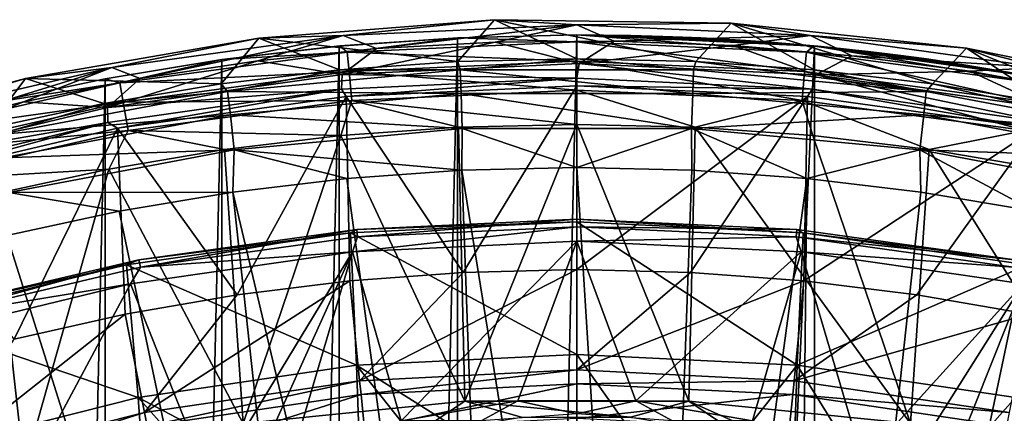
# Model space of a CAD drawing. Header units: metres. Extents: x -23 to 23, y -109 to 23.
# Tile 654 of 656: x -4.99 to 3.83, y 19.61 to 23.14. Entities that reach past the tile are written whole.
import ezdxf

# ---------------------------------------------------------------- set-up
doc = ezdxf.new("R2010")
doc.units = ezdxf.units.M
doc.layers.add('solid_509434', color=7, linetype='CONTINUOUS')
doc.layers.add('solid_509434_01', color=7, linetype='CONTINUOUS')

msp = doc.modelspace()

# ---------------------------------------------------------------- linework, layer by layer
at = {"layer": 'solid_509434'}
for points in [[(-0.737079, 23.136425, 117.851746), (-2.850382, 22.970919, 117.851746), (-1.065005, 22.762459, 159.185638)], [(-2.092303, 22.994669, 117.709198), (-2.850382, 22.970919, 117.851746), (-0.737079, 23.136425, 117.851746)], [(0, 23.090284, 117.709198), (-2.092303, 22.994669, 117.709198), (-0.737079, 23.136425, 117.851746)], [(-0.737079, 23.136425, 117.851746), (-1.065005, 22.762459, 159.185638), (-0.000001, 22.787523, 159.185638)], [(0, 23.090284, 117.709198), (-1.795563, 22.877426, 117.650002), (-2.092303, 22.994669, 117.709198)], [(0, 23.090284, 117.709198), (-0.730687, 22.93651, 117.650002), (-1.795563, 22.877426, 117.650002)], [(0, 23.090284, 117.709198), (0.335776, 22.945772, 117.650002), (-0.730687, 22.93651, 117.650002)], [(2.092303, 22.994669, 117.709198), (0.335776, 22.945772, 117.650002), (0, 23.090284, 117.709198)], [(-2.850382, 22.970919, 117.851746), (-4.939434, 22.611546, 117.851746), (-3.185583, 22.562263, 159.185638)], [(-4.167164, 22.70862, 117.709198), (-4.939434, 22.611546, 117.851746), (-2.850382, 22.970919, 117.851746)], [(-2.092303, 22.994669, 117.709198), (-3.911349, 22.610207, 117.650002), (-4.167164, 22.70862, 117.709198)], [(-2.092303, 22.994669, 117.709198), (-4.167164, 22.70862, 117.709198), (-2.850382, 22.970919, 117.851746)], [(-2.092303, 22.994669, 117.709198), (-2.856882, 22.768518, 117.650002), (-3.911349, 22.610207, 117.650002)], [(-2.850382, 22.970919, 117.851746), (-3.185583, 22.562263, 159.185638), (-2.12765, 22.687315, 159.185638)], [(-2.092303, 22.994669, 117.709198), (-1.795563, 22.877426, 117.650002), (-2.856882, 22.768518, 117.650002)], [(-2.850382, 22.970919, 117.851746), (-2.12765, 22.687315, 159.185638), (-1.065005, 22.762459, 159.185638)], [(-1.062212, 22.975458, 115.199997), (-1.068158, 22.974649), (-2.128254, 22.900986)], [(-2.122159, 22.901888, 115.199997), (-1.062212, 22.975458, 115.199997), (-2.128254, 22.900986)], [(-2.128254, -22.900986), (-2.128254, 22.900986), (-1.068158, 22.974649)], [(-1.068158, -22.974649), (-2.128254, -22.900986), (-1.068158, 22.974649)], [(-2.056245, 22.846758, 115.506149), (-1.062212, 22.975458, 115.199997), (-2.122159, 22.901888, 115.199997)], [(-0.730687, 22.93651, 117.650002), (0.020303, 22.744118, 117.650002), (-2.102211, 22.645935, 117.650002)], [(-1.795563, 22.877426, 117.650002), (-0.730687, 22.93651, 117.650002), (-2.102211, 22.645935, 117.650002)], [(-2.056245, 22.846758, 115.506149), (0, 22.939104, 115.506149), (-1.062212, 22.975458, 115.199997)], [(-2.056245, 22.846758, 115.506149), (0, 22.765463, 115.765907), (0, 22.939104, 115.506149)], [(0, 23, 20.85), (0, 23), (-1.068158, 22.974649)], [(0, 23, 40.815098), (0, 23, 20.85), (-1.068158, 22.974649)], [(0, 23, 115.199997), (0, 23, 40.815098), (-1.068158, 22.974649)], [(-1.062212, 22.975458, 115.199997), (0, 23, 115.199997), (-1.068158, 22.974649)], [(0, 22.939104, 115.506149), (0, 23, 115.199997), (-1.062212, 22.975458, 115.199997)], [(2.056245, 22.846758, 115.506149), (0, 23, 115.199997), (0, 22.939104, 115.506149)], [(-2.122159, 22.901888, 115.199997), (-2.128254, 22.900986), (-3.180288, 22.779009)], [(-3.177577, 22.779442, 115.199997), (-2.122159, 22.901888, 115.199997), (-3.180288, 22.779009)], [(-3.180288, -22.779009), (-3.180288, 22.779009), (-2.128254, 22.900986)], [(-2.128254, -22.900986), (-3.180288, -22.779009), (-2.128254, 22.900986)], [(-2.056245, 22.846758, 115.506149), (-2.122159, 22.901888, 115.199997), (-3.177577, 22.779442, 115.199997)], [(-2.856882, 22.768518, 117.650002), (-1.795563, 22.877426, 117.650002), (-2.102211, 22.645935, 117.650002)], [(-4.226214, 22.608385, 115.199997), (-3.177577, 22.779442, 115.199997), (-4.224874, 22.608566)], [(-4.095935, 22.570463, 115.506149), (-3.177577, 22.779442, 115.199997), (-4.226214, 22.608385, 115.199997)], [(-3.177577, 22.779442, 115.199997), (-3.180288, 22.779009), (-4.224874, 22.608566)], [(-4.224874, -22.608566), (-4.224874, 22.608566), (-3.180288, 22.779009)], [(-3.180288, -22.779009), (-4.224874, -22.608566), (-3.180288, 22.779009)], [(-2.856882, 22.768518, 117.650002), (-2.102211, 22.645935, 117.650002), (-4.20372, 22.349457, 117.650002)], [(-3.911349, 22.610207, 117.650002), (-2.856882, 22.768518, 117.650002), (-4.20372, 22.349457, 117.650002)], [(-2.056245, 22.846758, 115.506149), (-3.177577, 22.779442, 115.199997), (-4.095935, 22.570463, 115.506149)], [(-2.056245, 22.846758, 115.506149), (-4.095935, 22.570463, 115.506149), (-2.04068, 22.673817, 115.765907)], [(-1.045791, 22.687588, 159.558624), (-1.065005, 22.762459, 159.185638), (-2.12765, 22.687315, 159.185638)], [(-2.056245, 22.846758, 115.506149), (-2.04068, 22.673817, 115.765907), (0, 22.765463, 115.765907)], [(-2.04068, 22.673817, 115.765907), (0, 22.505566, 115.939346), (0, 22.765463, 115.765907)], [(-1.045791, 22.687588, 159.558624), (-0.000001, 22.787523, 159.185638), (-1.065005, 22.762459, 159.185638)], [(-1.045791, 22.687588, 159.558624), (1.04589, 22.687584, 159.558624), (-0.000001, 22.787523, 159.185638)], [(1.04589, 22.687584, 159.558624), (1.065002, 22.762459, 159.185638), (-0.000001, 22.787523, 159.185638)], [(-4.167164, 22.70862, 117.709198), (-5.993019, 22.146429, 117.650002), (-6.207287, 22.234524, 117.709198)], [(-4.167164, 22.70862, 117.709198), (-6.207287, 22.234524, 117.709198), (-4.939434, 22.611546, 117.851746)], [(-4.167164, 22.70862, 117.709198), (-4.957959, 22.402601, 117.650002), (-5.993019, 22.146429, 117.650002)], [(-4.167164, 22.70862, 117.709198), (-3.911349, 22.610207, 117.650002), (-4.957959, 22.402601, 117.650002)], [(-4.095935, 22.570463, 115.506149), (-4.06493, 22.399612, 115.765907), (-2.04068, 22.673817, 115.765907)], [(-2.04068, 22.673817, 115.765907), (-4.06493, 22.399612, 115.765907), (-2.017383, 22.414965, 115.939346)], [(-3.128484, 22.493885, 159.558624), (-2.12765, 22.687315, 159.185638), (-3.185583, 22.562263, 159.185638)], [(-3.128484, 22.493885, 159.558624), (-1.045791, 22.687588, 159.558624), (-2.12765, 22.687315, 159.185638)], [(-1.036054, 22.477438, 159.877151), (-1.045791, 22.687588, 159.558624), (-3.128484, 22.493885, 159.558624)], [(-2.04068, 22.673817, 115.765907), (-2.017383, 22.414965, 115.939346), (0, 22.505566, 115.939346)], [(1.040154, 22.477247, 159.877151), (1.04589, 22.687584, 159.558624), (-1.045791, 22.687588, 159.558624)], [(-1.036054, 22.477438, 159.877151), (1.040154, 22.477247, 159.877151), (-1.045791, 22.687588, 159.558624)], [(-4.939434, 22.611546, 117.851746), (-6.98652, 22.061357, 117.851746), (-5.277957, 22.163647, 159.185638)], [(-6.207287, 22.234524, 117.709198), (-6.98652, 22.061357, 117.851746), (-4.939434, 22.611546, 117.851746)], [(-4.939434, 22.611546, 117.851746), (-5.277957, 22.163647, 159.185638), (-4.236461, 22.387579, 159.185638)], [(-5.265833, 22.389082, 115.199997), (-4.226214, 22.608385, 115.199997), (-5.264945, 22.388912)], [(-4.095935, 22.570463, 115.506149), (-4.226214, 22.608385, 115.199997), (-5.265833, 22.389082, 115.199997)], [(-5.264945, -22.388912), (-5.264945, 22.388912), (-4.224874, 22.608566)], [(-4.226214, 22.608385, 115.199997), (-4.224874, 22.608566), (-5.264945, 22.388912)], [(-4.224874, -22.608566), (-5.264945, -22.388912), (-4.224874, 22.608566)], [(-4.957959, 22.402601, 117.650002), (-3.911349, 22.610207, 117.650002), (-4.20372, 22.349457, 117.650002)], [(-4.939434, 22.611546, 117.851746), (-4.236461, 22.387579, 159.185638), (-3.185583, 22.562263, 159.185638)], [(-2.109571, 22.513638, 117.699059), (-4.20372, 22.349457, 117.650002), (-2.102211, 22.645935, 117.650002)], [(-2.109571, 22.513638, 117.699059), (-2.102211, 22.645935, 117.650002), (0, 22.612915, 117.699059)], [(-2.109571, 22.513638, 117.699059), (0, 22.612915, 117.699059), (-2.06645, 22.450537, 117.822166)], [(0, 22.612915, 117.699059), (0, 22.546074, 117.822166), (-2.06645, 22.450537, 117.822166)], [(-4.095935, 22.570463, 115.506149), (-5.265833, 22.389082, 115.199997), (-6.102647, 22.112444, 115.506149)], [(-4.095935, 22.570463, 115.506149), (-6.102647, 22.112444, 115.506149), (-4.06493, 22.399612, 115.765907)], [(-3.128484, 22.493885, 159.558624), (-3.185583, 22.562263, 159.185638), (-4.236461, 22.387579, 159.185638)], [(-4.200496, 22.216681, 117.699059), (-4.20372, 22.349457, 117.650002), (-2.109571, 22.513638, 117.699059)], [(-4.200496, 22.216681, 117.699059), (-2.109571, 22.513638, 117.699059), (-4.115271, 22.164738, 117.822166)], [(-2.109571, 22.513638, 117.699059), (-2.06645, 22.450537, 117.822166), (-4.115271, 22.164738, 117.822166)], [(-2.06645, 22.450537, 117.822166), (0, 22.546074, 117.822166), (-1.018154, 20.875006, 129.534592)], [(-2.017383, 22.414965, 115.939346), (0, 22.200001, 116), (0, 22.505566, 115.939346)], [(0, 22.546074, 117.822166), (0, 20.9, 129.534592), (-1.018154, 20.875006, 129.534592)], [(0, 22.546074, 117.822166), (2.066451, 22.450537, 117.822166), (0, 20.9, 129.534592)], [(-5.184287, 22.108135, 159.558624), (-3.128484, 22.493885, 159.558624), (-4.236461, 22.387579, 159.185638)], [(-3.103323, 22.284979, 159.877151), (-3.128484, 22.493885, 159.558624), (-5.184287, 22.108135, 159.558624)], [(-4.115271, 22.164738, 117.822166), (-2.06645, 22.450537, 117.822166), (-3.044657, 20.675413, 129.534592)], [(-4.06493, 22.399612, 115.765907), (-4.018524, 22.143892, 115.939346), (-2.017383, 22.414965, 115.939346)], [(-2.017383, 22.414965, 115.939346), (-4.018524, 22.143892, 115.939346), (-2.11306, 22.099003, 116)], [(-3.103323, 22.284979, 159.877151), (-1.036054, 22.477438, 159.877151), (-3.128484, 22.493885, 159.558624)], [(-1.026323, 22.163147, 160.093643), (-1.036054, 22.477438, 159.877151), (-3.103323, 22.284979, 159.877151)], [(-2.06645, 22.450537, 117.822166), (-2.033856, 20.800083, 129.534592), (-3.044657, 20.675413, 129.534592)], [(-2.017383, 22.414965, 115.939346), (-2.11306, 22.099003, 116), (-1.060625, 22.174217, 116)], [(-2.06645, 22.450537, 117.822166), (-1.018154, 20.875006, 129.534592), (-2.033856, 20.800083, 129.534592)], [(1.027647, 22.163086, 160.093643), (1.040154, 22.477247, 159.877151), (-1.036054, 22.477438, 159.877151)], [(-1.026323, 22.163147, 160.093643), (1.027647, 22.163086, 160.093643), (-1.036054, 22.477438, 159.877151)], [(2.066451, 22.450537, 117.822166), (1.018154, 20.875006, 129.534592), (0, 20.9, 129.534592)], [(-4.957959, 22.402601, 117.650002), (-4.20372, 22.349457, 117.650002), (-6.270954, 21.856441, 117.650002)], [(-5.993019, 22.146429, 117.650002), (-4.957959, 22.402601, 117.650002), (-6.270954, 21.856441, 117.650002)], [(-4.200496, 22.216681, 117.699059), (-6.270954, 21.856441, 117.650002), (-4.20372, 22.349457, 117.650002)], [(-6.102647, 22.112444, 115.506149), (-6.056452, 21.945061, 115.765907), (-4.06493, 22.399612, 115.765907)], [(-4.06493, 22.399612, 115.765907), (-6.056452, 21.945061, 115.765907), (-4.018524, 22.143892, 115.939346)], [(-5.184287, 22.108135, 159.558624), (-4.236461, 22.387579, 159.185638), (-5.277957, 22.163647, 159.185638)], [(-5.143815, 21.901529, 159.877151), (-3.103323, 22.284979, 159.877151), (-5.184287, 22.108135, 159.558624)], [(-3.071376, 21.971975, 160.093643), (-3.103323, 22.284979, 159.877151), (-5.143815, 21.901529, 159.877151)], [(-3.071376, 21.971975, 160.093643), (-1.026323, 22.163147, 160.093643), (-3.103323, 22.284979, 159.877151)], [(-6.254291, 21.72467, 117.699059), (-6.270954, 21.856441, 117.650002), (-4.200496, 22.216681, 117.699059)], [(-6.254291, 21.72467, 117.699059), (-4.200496, 22.216681, 117.699059), (-6.128981, 21.691116, 117.822166)], [(-4.200496, 22.216681, 117.699059), (-4.115271, 22.164738, 117.822166), (-6.128981, 21.691116, 117.822166)], [(-6.128981, 21.691116, 117.822166), (-4.115271, 22.164738, 117.822166), (-5.041839, 20.278149, 129.534592)], [(-6.056452, 21.945061, 115.765907), (-5.98731, 21.69453, 115.939346), (-4.018524, 22.143892, 115.939346)], [(-4.018524, 22.143892, 115.939346), (-5.98731, 21.69453, 115.939346), (-4.193809, 21.800171, 116)], [(-4.115271, 22.164738, 117.822166), (-4.048124, 20.501295, 129.534592), (-5.041839, 20.278149, 129.534592)], [(-4.018524, 22.143892, 115.939346), (-4.193809, 21.800171, 116), (-3.157304, 21.97436, 116)], [(-4.115271, 22.164738, 117.822166), (-3.044657, 20.675413, 129.534592), (-4.048124, 20.501295, 129.534592)], [(-4.018524, 22.143892, 115.939346), (-3.157304, 21.97436, 116), (-2.11306, 22.099003, 116)], [(-3.071376, 21.971975, 160.093643), (-1.030862, 21.790287, 160.176529), (-1.026323, 22.163147, 160.093643)], [(-1.002301, 19.724287, 116), (-1.060625, 22.174217, 116), (-2.11306, 22.099003, 116)], [(-1.002301, 19.724287, 116), (0, 22.200001, 116), (-1.060625, 22.174217, 116)], [(-1.026323, 22.163147, 160.093643), (-1.030862, 21.790287, 160.176529), (-0.000004, 21.814827, 160.176529)], [(-2.98904, 19.522087, 116), (-2.11306, 22.099003, 116), (-3.157304, 21.97436, 116)], [(-2.98904, 19.522087, 116), (-1.002301, 19.724287, 116), (-2.11306, 22.099003, 116)], [(-5.089748, 21.591232, 160.093643), (-3.071376, 21.971975, 160.093643), (-5.143815, 21.901529, 159.877151)], [(-5.089748, 21.591232, 160.093643), (-3.083241, 21.594309, 160.176529), (-3.071376, 21.971975, 160.093643)], [(-2.98904, 19.522087, 116), (-3.157304, 21.97436, 116), (-4.193809, 21.800171, 116)], [(-3.071376, 21.971975, 160.093643), (-3.083241, 21.594309, 160.176529), (-2.059384, 21.716726, 160.176529)], [(-3.071376, 21.971975, 160.093643), (-2.059384, 21.716726, 160.176529), (-1.030862, 21.790287, 160.176529)], [(-5.98731, 21.69453, 115.939346), (-5.226285, 21.575504, 116), (-4.193809, 21.800171, 116)], [(-4.952038, 19.118984, 116), (-4.193809, 21.800171, 116), (-5.226285, 21.575504, 116)], [(-4.952038, 19.118984, 116), (-2.98904, 19.522087, 116), (-4.193809, 21.800171, 116)], [(-1.030862, 21.790287, 160.176529), (-2.059384, 21.716726, 160.176529), (-0.653403, 11.368499, 160.433731)], [(-2.059384, 21.716726, 160.176529), (-3.083241, 21.594309, 160.176529), (-0.653403, 11.368499, 160.433731)], [(-4.952038, 19.118984, 116), (-5.226285, 21.575504, 116), (-6.249757, 21.301613, 116)], [(-5.089748, 21.591232, 160.093643), (-5.107698, 21.204124, 160.176529), (-4.100113, 21.423311, 160.176529)], [(-5.089748, 21.591232, 160.093643), (-4.100113, 21.423311, 160.176529), (-3.083241, 21.594309, 160.176529)], [(-3.083241, 21.594309, 160.176529), (-4.100113, 21.423311, 160.176529), (-1.951373, 11.216787, 160.433731)], [(-3.083241, 21.594309, 160.176529), (-1.951373, 11.216787, 160.433731), (-0.653403, 11.368499, 160.433731)], [(-4.100113, 21.423311, 160.176529), (-5.107698, 21.204124, 160.176529), (-1.951373, 11.216787, 160.433731)], [(-1.970061, 21.260345, 116.165947), (0, 21.351427, 116.165947), (-1.963753, 21.19227, 116.046921)], [(0, 21.351427, 116.165947), (0, 21.28306, 116.046921), (-1.963753, 21.19227, 116.046921)], [(-6.858334, 18.520411, 116), (-4.952038, 19.118984, 116), (-6.249757, 21.301613, 116)], [(-3.923314, 20.987879, 116.165947), (-2.027257, 21.230467, 116.300888), (-1.970061, 21.260345, 116.165947)], [(-3.923314, 20.987879, 116.165947), (-1.970061, 21.260345, 116.165947), (-3.910752, 20.920675, 116.046921)], [(-1.970061, 21.260345, 116.165947), (-1.963753, 21.19227, 116.046921), (-3.910752, 20.920675, 116.046921)], [(0, 21.28306, 116.046921), (0, 21.154348, 116), (-2.010324, 21.058607, 116)], [(-1.963753, 21.19227, 116.046921), (0, 21.28306, 116.046921), (-2.010324, 21.058607, 116)], [(-5.107698, 21.204124, 160.176529), (-6.103712, 20.937243, 160.176529), (-1.951373, 11.216787, 160.433731)], [(-1.974189, 20.044273, 118.138596), (-2.027257, 21.230467, 116.300888), (-4.036155, 20.941631, 116.300888)], [(-3.923314, 20.987879, 116.165947), (-4.036155, 20.941631, 116.300888), (-2.027257, 21.230467, 116.300888)], [(-3.910752, 20.920675, 116.046921), (-1.963753, 21.19227, 116.046921), (-2.010324, 21.058607, 116)], [(-1.974189, 20.044273, 118.138596), (0, 20.141258, 118.138596), (-2.027257, 21.230467, 116.300888)], [(-2.010324, 21.058607, 116), (0, 21.154348, 116), (-1.572587, 19.545542, 116)], [(0, 21.154348, 116), (-0.528986, 19.727207, 116), (-1.572587, 19.545542, 116)], [(0, 21.154348, 116), (0.528981, 19.727207, 116), (-0.528986, 19.727207, 116)], [(-3.999219, 20.772669, 116), (-2.010324, 21.058607, 116), (-3.278114, 18.968828, 116)], [(-3.910752, 20.920675, 116.046921), (-2.010324, 21.058607, 116), (-3.999219, 20.772669, 116)], [(-2.010324, 21.058607, 116), (-2.913518, 19.056454, 116), (-3.278114, 18.968828, 116)], [(-2.010324, 21.058607, 116), (-2.563266, 19.190365, 116), (-2.913518, 19.056454, 116)], [(-2.010324, 21.058607, 116), (-1.572587, 19.545542, 116), (-2.563266, 19.190365, 116)], [(-6.103712, 20.937243, 160.176529), (-7.085898, 20.62327, 160.176529), (-3.222955, 10.915418, 160.433731)], [(-6.103712, 20.937243, 160.176529), (-3.222955, 10.915418, 160.433731), (-1.951373, 11.216787, 160.433731)], [(-3.929365, 19.75425, 118.138596), (-4.036155, 20.941631, 116.300888), (-6.008503, 20.463146, 116.300888)], [(-5.843095, 20.53635, 116.165947), (-6.008503, 20.463146, 116.300888), (-4.036155, 20.941631, 116.300888)], [(-5.843095, 20.53635, 116.165947), (-4.036155, 20.941631, 116.300888), (-3.923314, 20.987879, 116.165947)], [(-5.843095, 20.53635, 116.165947), (-3.923314, 20.987879, 116.165947), (-5.824386, 20.470592, 116.046921)], [(-3.923314, 20.987879, 116.165947), (-3.910752, 20.920675, 116.046921), (-5.824386, 20.470592, 116.046921)], [(-5.824386, 20.470592, 116.046921), (-3.910752, 20.920675, 116.046921), (-3.999219, 20.772669, 116)], [(-3.929365, 19.75425, 118.138596), (-1.974189, 20.044273, 118.138596), (-4.036155, 20.941631, 116.300888)], [(-2.033856, 20.800083, 129.534592), (-1.018154, 20.875006, 129.534592), (-1.94582, 19.906242, 155.2547)], [(0, 20.9, 129.534592), (0, 20.001835, 155.2547), (-1.94582, 19.906242, 155.2547)], [(-1.018154, 20.875006, 129.534592), (0, 20.9, 129.534592), (-1.94582, 19.906242, 155.2547)], [(-5.956084, 20.298538, 116), (-3.999219, 20.772669, 116), (-5.19972, 18.534443, 116)], [(-5.824386, 20.470592, 116.046921), (-3.999219, 20.772669, 116), (-5.956084, 20.298538, 116)], [(-3.999219, 20.772669, 116), (-3.278114, 18.968828, 116), (-5.19972, 18.534443, 116)], [(-2.033856, 20.800083, 129.534592), (-1.94582, 19.906242, 155.2547), (-3.872906, 19.620386, 155.2547)], [(-3.044657, 20.675413, 129.534592), (-2.033856, 20.800083, 129.534592), (-3.872906, 19.620386, 155.2547)], [(-4.048124, 20.501295, 129.534592), (-3.044657, 20.675413, 129.534592), (-3.872906, 19.620386, 155.2547)], [(-7.085898, 20.62327, 160.176529), (-8.052032, 20.262918, 160.176529), (-3.222955, 10.915418, 160.433731)], [(-4.048124, 20.501295, 129.534592), (-3.872906, 19.620386, 155.2547), (-5.762699, 19.147017, 155.2547)], [(-5.041839, 20.278149, 129.534592), (-4.048124, 20.501295, 129.534592), (-5.762699, 19.147017, 155.2547)], [(-5.846699, 19.273983, 118.138596), (-3.929365, 19.75425, 118.138596), (-6.008503, 20.463146, 116.300888)], [(-8.052032, 20.262918, 160.176529), (-8.999926, 19.857006, 160.176529), (-4.450951, 10.468463, 160.433731)], [(-8.052032, 20.262918, 160.176529), (-4.450951, 10.468463, 160.433731), (-3.222955, 10.915418, 160.433731)], [(-1.927518, 18.701483, 119.860703), (-1.974189, 20.044273, 118.138596), (-3.929365, 19.75425, 118.138596)], [(-0.96503, 18.775768, 119.860703), (0, 18.800552, 119.860703), (-1.974189, 20.044273, 118.138596)], [(-1.927518, 18.701483, 119.860703), (-0.96503, 18.775768, 119.860703), (-1.974189, 20.044273, 118.138596)], [(-8.999926, 19.857006, 160.176529), (-9.927432, 19.406448, 160.176529), (-4.450951, 10.468463, 160.433731)], [(-3.848841, 19.499432, 156.007462), (-3.872906, 19.620386, 155.2547), (-1.94582, 19.906242, 155.2547)], [(-1.933732, 19.783512, 156.007462), (-3.848841, 19.499432, 156.007462), (-1.94582, 19.906242, 155.2547)], [(-1.903231, 19.473829, 156.708084), (-1.933732, 19.783512, 156.007462), (0, 19.87851, 156.007462)], [(0, 19.567327, 156.708084), (-1.903231, 19.473829, 156.708084), (0, 19.87851, 156.007462)], [(-3.788133, 19.194229, 156.708084), (-3.848841, 19.499432, 156.007462), (-1.933732, 19.783512, 156.007462)], [(-1.903231, 19.473829, 156.708084), (-3.788133, 19.194229, 156.708084), (-1.933732, 19.783512, 156.007462)], [(-3.834737, 18.405313, 119.860703), (-3.929365, 19.75425, 118.138596), (-5.846699, 19.273983, 118.138596)], [(-2.884928, 18.577888, 119.860703), (-1.927518, 18.701483, 119.860703), (-3.929365, 19.75425, 118.138596)], [(-3.834737, 18.405313, 119.860703), (-2.884928, 18.577888, 119.860703), (-3.929365, 19.75425, 118.138596)], [(-1.459988, 19.419659, 115.724319), (-1.002301, 19.724287, 116), (-2.98904, 19.522087, 116)], [(-0.85811, 19.546988, 115.941422), (-1.572587, 19.545542, 116), (-0.528986, 19.727207, 116)], [(-1.459988, 19.419659, 115.724319), (-0.495307, 19.579521, 115.835999), (-1.002301, 19.724287, 116)], [(0.480058, 19.580765, 115.836784), (1.002301, 19.724287, 116), (-1.002301, 19.724287, 116)], [(-0.495307, 19.579521, 115.835999), (0.480058, 19.580765, 115.836784), (-1.002301, 19.724287, 116)], [(-5.726884, 19.029007, 156.007462), (-5.762699, 19.147017, 155.2547), (-3.872906, 19.620386, 155.2547)], [(-3.848841, 19.499432, 156.007462), (-5.726884, 19.029007, 156.007462), (-3.872906, 19.620386, 155.2547)]]:
    msp.add_3dface(points, dxfattribs=at)
at = {"layer": 'solid_509434_01'}
for points in [[(-0.737079, 23.136425, 117.851746), (-0.000001, 22.787523, 159.185638), (1.065002, 22.762459, 159.185638)], [(1.382441, 23.106651, 117.851746), (-0.737079, 23.136425, 117.851746), (1.065002, 22.762459, 159.185638)], [(0, 23.090284, 117.709198), (-0.737079, 23.136425, 117.851746), (1.382441, 23.106651, 117.851746)], [(2.092303, 22.994669, 117.709198), (0, 23.090284, 117.709198), (1.382441, 23.106651, 117.851746)], [(1.382441, 23.106651, 117.851746), (1.065002, 22.762459, 159.185638), (2.127647, 22.687317, 159.185638)], [(1.382441, 23.106651, 117.851746), (2.127647, 22.687317, 159.185638), (3.18558, 22.562263, 159.185638)], [(3.490086, 22.88188, 117.851746), (1.382441, 23.106651, 117.851746), (3.18558, 22.562263, 159.185638)], [(2.092303, 22.994669, 117.709198), (1.382441, 23.106651, 117.851746), (3.490086, 22.88188, 117.851746)], [(-1.068158, -22.974649), (-1.068158, 22.974649), (0, 23)], [(0, -23), (-1.068158, -22.974649), (0, 23)], [(-0.730687, 22.93651, 117.650002), (0.335776, 22.945772, 117.650002), (0.020303, 22.744118, 117.650002)], [(2.128254, 22.900986), (0, -23), (0, 23)], [(2.066899, 22.90694, 22.858255), (2.128254, 22.900986), (0, 23)], [(0.481781, 22.994953, 20.945637), (0, 23), (0, 23, 20.85)], [(0.948045, 22.980453, 21.227064), (0, 23), (0.481781, 22.994953, 20.945637)], [(1.364673, 22.959478, 21.654699), (0, 23), (0.948045, 22.980453, 21.227064)], [(1.736883, 22.934324, 22.204172), (0, 23), (1.364673, 22.959478, 21.654699)], [(2.066899, 22.90694, 22.858255), (0, 23), (1.736883, 22.934324, 22.204172)], [(0.394063, 22.996624, 40.73172), (0.481781, 22.994953, 20.945637), (0, 23, 20.85)], [(0, 23, 40.815098), (0.394063, 22.996624, 40.73172), (0, 23, 20.85)], [(2.122159, 22.901888, 115.199997), (0.394063, 22.996624, 40.73172), (0, 23, 40.815098)], [(2.122159, 22.901888, 115.199997), (0, 23, 40.815098), (0, 23, 115.199997)], [(2.056245, 22.846758, 115.506149), (2.122159, 22.901888, 115.199997), (0, 23, 115.199997)], [(0, 22.939104, 115.506149), (0, 22.765463, 115.765907), (2.04068, 22.673817, 115.765907)], [(2.056245, 22.846758, 115.506149), (0, 22.939104, 115.506149), (2.04068, 22.673817, 115.765907)], [(0.335776, 22.945772, 117.650002), (1.401857, 22.905087, 117.650002), (0.020303, 22.744118, 117.650002)], [(2.092303, 22.994669, 117.709198), (1.401857, 22.905087, 117.650002), (0.335776, 22.945772, 117.650002)], [(0.394063, 22.996624, 40.73172), (0.769254, 22.987133, 40.494362), (0.481781, 22.994953, 20.945637)], [(2.122159, 22.901888, 115.199997), (0.769254, 22.987133, 40.494362), (0.394063, 22.996624, 40.73172)], [(0.769254, 22.987133, 40.494362), (0.948045, 22.980453, 21.227064), (0.481781, 22.994953, 20.945637)], [(0.769254, 22.987133, 40.494362), (1.109649, 22.973217, 40.137703), (0.948045, 22.980453, 21.227064)], [(2.122159, 22.901888, 115.199997), (1.109649, 22.973217, 40.137703), (0.769254, 22.987133, 40.494362)], [(1.109649, 22.973217, 40.137703), (1.364673, 22.959478, 21.654699), (0.948045, 22.980453, 21.227064)], [(1.109649, 22.973217, 40.137703), (1.419001, 22.956184, 39.686466), (1.364673, 22.959478, 21.654699)], [(2.122159, 22.901888, 115.199997), (1.419001, 22.956184, 39.686466), (1.109649, 22.973217, 40.137703)], [(1.69414, 22.937521, 39.170464), (1.736883, 22.934324, 22.204172), (1.364673, 22.959478, 21.654699)], [(1.419001, 22.956184, 39.686466), (1.69414, 22.937521, 39.170464), (1.364673, 22.959478, 21.654699)], [(2.092303, 22.994669, 117.709198), (2.464241, 22.814667, 117.650002), (1.401857, 22.905087, 117.650002)], [(2.122159, 22.901888, 115.199997), (1.69414, 22.937521, 39.170464), (1.419001, 22.956184, 39.686466)], [(1.69414, 22.937521, 39.170464), (1.939453, 22.918083, 38.60516), (1.736883, 22.934324, 22.204172)], [(2.122159, 22.901888, 115.199997), (1.939453, 22.918083, 38.60516), (1.69414, 22.937521, 39.170464)], [(4.167164, 22.70862, 117.709198), (2.464241, 22.814667, 117.650002), (2.092303, 22.994669, 117.709198)], [(4.167164, 22.70862, 117.709198), (2.092303, 22.994669, 117.709198), (3.490086, 22.88188, 117.851746)], [(2.128254, 22.900986), (2.128254, -22.900986), (0, -23)], [(1.401857, 22.905087, 117.650002), (2.142637, 22.64212, 117.650002), (0.020303, 22.744118, 117.650002)], [(1.401857, 22.905087, 117.650002), (2.464241, 22.814667, 117.650002), (2.142637, 22.64212, 117.650002)], [(1.939453, 22.918083, 38.60516), (2.066899, 22.90694, 22.858255), (1.736883, 22.934324, 22.204172)], [(1.939453, 22.918083, 38.60516), (2.160594, 22.898293, 37.994572), (2.066899, 22.90694, 22.858255)], [(2.122159, 22.901888, 115.199997), (2.160594, 22.898293, 37.994572), (1.939453, 22.918083, 38.60516)], [(4.095935, 22.570463, 115.506149), (2.122159, 22.901888, 115.199997), (2.056245, 22.846758, 115.506149)], [(2.35545, 22.87907, 23.603121), (2.128254, 22.900986), (2.066899, 22.90694, 22.858255)], [(2.160594, 22.898293, 37.994572), (2.35545, 22.87907, 23.603121), (2.066899, 22.90694, 22.858255)], [(2.122159, 22.901888, 115.199997), (4.226214, 22.608385, 115.199997), (2.160594, 22.898293, 37.994572)], [(4.095935, 22.570463, 115.506149), (4.226214, 22.608385, 115.199997), (2.122159, 22.901888, 115.199997)], [(2.128254, 22.900986), (4.224874, 22.608566), (2.128254, -22.900986)], [(3.229285, 22.772169, 29.049282), (4.224874, 22.608566), (2.128254, 22.900986)], [(2.609893, 22.851442, 24.452555), (2.128254, 22.900986), (2.35545, 22.87907, 23.603121)], [(2.832094, 22.82497, 25.428005), (2.128254, 22.900986), (2.609893, 22.851442, 24.452555)], [(3.015524, 22.80146, 26.533983), (2.128254, 22.900986), (2.832094, 22.82497, 25.428005)], [(3.15039, 22.783218, 27.751816), (2.128254, 22.900986), (3.015524, 22.80146, 26.533983)], [(3.229285, 22.772169, 29.049282), (2.128254, 22.900986), (3.15039, 22.783218, 27.751816)], [(2.160594, 22.898293, 37.994572), (2.362516, 22.878342, 37.33448), (2.35545, 22.87907, 23.603121)], [(4.226214, 22.608385, 115.199997), (2.362516, 22.878342, 37.33448), (2.160594, 22.898293, 37.994572)], [(2.549176, 22.858295, 36.613235), (2.609893, 22.851442, 24.452555), (2.35545, 22.87907, 23.603121)], [(2.362516, 22.878342, 37.33448), (2.549176, 22.858295, 36.613235), (2.35545, 22.87907, 23.603121)], [(4.226214, 22.608385, 115.199997), (2.549176, 22.858295, 36.613235), (2.362516, 22.878342, 37.33448)], [(2.549176, 22.858295, 36.613235), (2.721929, 22.838369, 35.817688), (2.609893, 22.851442, 24.452555)], [(4.226214, 22.608385, 115.199997), (2.721929, 22.838369, 35.817688), (2.549176, 22.858295, 36.613235)], [(2.721929, 22.838369, 35.817688), (2.832094, 22.82497, 25.428005), (2.609893, 22.851442, 24.452555)], [(3.490086, 22.88188, 117.851746), (3.18558, 22.562263, 159.185638), (4.236458, 22.387579, 159.185638)], [(3.490086, 22.88188, 117.851746), (4.236458, 22.387579, 159.185638), (5.277955, 22.163649, 159.185638)], [(5.567983, 22.464045, 117.851746), (3.490086, 22.88188, 117.851746), (5.277955, 22.163649, 159.185638)], [(4.167164, 22.70862, 117.709198), (3.490086, 22.88188, 117.851746), (5.567983, 22.464045, 117.851746)], [(0, 22.765463, 115.765907), (0, 22.505566, 115.939346), (2.017383, 22.414965, 115.939346)], [(2.04068, 22.673817, 115.765907), (0, 22.765463, 115.765907), (2.017383, 22.414965, 115.939346)], [(1.04589, 22.687584, 159.558624), (3.128582, 22.49387, 159.558624), (1.065002, 22.762459, 159.185638)], [(3.128582, 22.49387, 159.558624), (2.127647, 22.687317, 159.185638), (1.065002, 22.762459, 159.185638)], [(2.056245, 22.846758, 115.506149), (2.04068, 22.673817, 115.765907), (4.06493, 22.399612, 115.765907)], [(4.095935, 22.570463, 115.506149), (2.056245, 22.846758, 115.506149), (4.06493, 22.399612, 115.765907)], [(2.464241, 22.814667, 117.650002), (3.521918, 22.674559, 117.650002), (2.142637, 22.64212, 117.650002)], [(4.167164, 22.70862, 117.709198), (3.521918, 22.674559, 117.650002), (2.464241, 22.814667, 117.650002)], [(2.721929, 22.838369, 35.817688), (2.879588, 22.819027, 34.935165), (2.832094, 22.82497, 25.428005)], [(4.226214, 22.608385, 115.199997), (2.879588, 22.819027, 34.935165), (2.721929, 22.838369, 35.817688)], [(2.879588, 22.819027, 34.935165), (3.015524, 22.80146, 26.533983), (2.832094, 22.82497, 25.428005)], [(2.879588, 22.819027, 34.935165), (3.01849, 22.801069, 33.955109), (3.015524, 22.80146, 26.533983)], [(4.226214, 22.608385, 115.199997), (3.01849, 22.801069, 33.955109), (2.879588, 22.819027, 34.935165)], [(3.13263, 22.785667, 32.868877), (3.15039, 22.783218, 27.751816), (3.015524, 22.80146, 26.533983)], [(3.01849, 22.801069, 33.955109), (3.13263, 22.785667, 32.868877), (3.015524, 22.80146, 26.533983)], [(4.226214, 22.608385, 115.199997), (3.13263, 22.785667, 32.868877), (3.01849, 22.801069, 33.955109)], [(3.13263, 22.785667, 32.868877), (3.213406, 22.774416, 31.670183), (3.15039, 22.783218, 27.751816)], [(4.226214, 22.608385, 115.199997), (3.213406, 22.774416, 31.670183), (3.13263, 22.785667, 32.868877)], [(3.213406, 22.774416, 31.670183), (3.229285, 22.772169, 29.049282), (3.15039, 22.783218, 27.751816)], [(3.213406, 22.774416, 31.670183), (3.249115, 22.769348, 30.377771), (3.229285, 22.772169, 29.049282)], [(4.226214, 22.608385, 115.199997), (3.249115, 22.769348, 30.377771), (3.213406, 22.774416, 31.670183)], [(3.249115, 22.769348, 30.377771), (4.224874, 22.608566), (3.229285, 22.772169, 29.049282)], [(4.226214, 22.608385, 115.199997), (4.224874, 22.608566), (3.249115, 22.769348, 30.377771)], [(0, 22.612915, 117.699059), (-2.102211, 22.645935, 117.650002), (0.020303, 22.744118, 117.650002)], [(0, 22.612915, 117.699059), (0.020303, 22.744118, 117.650002), (2.109571, 22.513638, 117.699059)], [(2.109571, 22.513638, 117.699059), (0.020303, 22.744118, 117.650002), (2.142637, 22.64212, 117.650002)], [(1.040154, 22.477247, 159.877151), (3.128582, 22.49387, 159.558624), (1.04589, 22.687584, 159.558624)], [(2.04068, 22.673817, 115.765907), (2.017383, 22.414965, 115.939346), (4.018524, 22.143892, 115.939346)], [(4.06493, 22.399612, 115.765907), (2.04068, 22.673817, 115.765907), (4.018524, 22.143892, 115.939346)], [(3.128582, 22.49387, 159.558624), (3.18558, 22.562263, 159.185638), (2.127647, 22.687317, 159.185638)], [(3.521918, 22.674559, 117.650002), (4.24361, 22.341867, 117.650002), (2.142637, 22.64212, 117.650002)], [(4.167164, 22.70862, 117.709198), (4.571157, 22.485256, 117.650002), (3.521918, 22.674559, 117.650002)], [(3.521918, 22.674559, 117.650002), (4.571157, 22.485256, 117.650002), (4.24361, 22.341867, 117.650002)], [(0, 22.612915, 117.699059), (2.109571, 22.513638, 117.699059), (0, 22.546074, 117.822166)], [(2.109571, 22.513638, 117.699059), (2.142637, 22.64212, 117.650002), (4.200496, 22.216681, 117.699059)], [(4.224874, 22.608566), (4.224874, -22.608566), (2.128254, -22.900986)], [(4.200496, 22.216681, 117.699059), (2.142637, 22.64212, 117.650002), (4.24361, 22.341867, 117.650002)], [(2.109571, 22.513638, 117.699059), (2.066451, 22.450537, 117.822166), (0, 22.546074, 117.822166)], [(0, 22.505566, 115.939346), (0, 22.200001, 116), (1.060662, 22.174212, 116)], [(2.017383, 22.414965, 115.939346), (0, 22.505566, 115.939346), (1.060662, 22.174212, 116)], [(2.109571, 22.513638, 117.699059), (4.115271, 22.164738, 117.822166), (2.066451, 22.450537, 117.822166)], [(2.109571, 22.513638, 117.699059), (4.200496, 22.216681, 117.699059), (4.115271, 22.164738, 117.822166)], [(3.128582, 22.49387, 159.558624), (5.184383, 22.108114, 159.558624), (3.18558, 22.562263, 159.185638)], [(5.184383, 22.108114, 159.558624), (4.236458, 22.387579, 159.185638), (3.18558, 22.562263, 159.185638)], [(-2.017383, 22.414965, 115.939346), (-1.060625, 22.174217, 116), (0, 22.200001, 116)], [(2.066451, 22.450537, 117.822166), (2.033856, 20.800083, 129.534592), (1.018154, 20.875006, 129.534592)], [(1.027647, 22.163086, 160.093643), (3.107387, 22.284409, 159.877151), (1.040154, 22.477247, 159.877151)], [(1.040154, 22.477247, 159.877151), (3.107387, 22.284409, 159.877151), (3.128582, 22.49387, 159.558624)], [(2.017383, 22.414965, 115.939346), (1.060662, 22.174212, 116), (2.113127, 22.098993, 116)], [(2.017383, 22.414965, 115.939346), (2.113127, 22.098993, 116), (3.157394, 21.974344, 116)], [(4.018524, 22.143892, 115.939346), (2.017383, 22.414965, 115.939346), (3.157394, 21.974344, 116)], [(2.066451, 22.450537, 117.822166), (4.115271, 22.164738, 117.822166), (2.033856, 20.800083, 129.534592)], [(3.107387, 22.284409, 159.877151), (5.184383, 22.108114, 159.558624), (3.128582, 22.49387, 159.558624)], [(1.027647, 22.163086, 160.093643), (3.072689, 21.971792, 160.093643), (3.107387, 22.284409, 159.877151)], [(3.072689, 21.971792, 160.093643), (5.147809, 21.900585, 159.877151), (3.107387, 22.284409, 159.877151)], [(3.107387, 22.284409, 159.877151), (5.147809, 21.900585, 159.877151), (5.184383, 22.108114, 159.558624)], [(-1.026323, 22.163147, 160.093643), (-0.000004, 21.814827, 160.176529), (1.027647, 22.163086, 160.093643)], [(-1.002301, 19.724287, 116), (1.002301, 19.724287, 116), (0, 22.200001, 116)], [(1.027647, 22.163086, 160.093643), (-0.000004, 21.814827, 160.176529), (1.030853, 21.790289, 160.176529)], [(1.002301, 19.724287, 116), (1.060662, 22.174212, 116), (0, 22.200001, 116)], [(1.002301, 19.724287, 116), (2.98904, 19.522087, 116), (1.060662, 22.174212, 116)], [(1.027647, 22.163086, 160.093643), (1.030853, 21.790289, 160.176529), (2.059375, 21.716726, 160.176529)], [(1.027647, 22.163086, 160.093643), (2.059375, 21.716726, 160.176529), (3.072689, 21.971792, 160.093643)], [(2.98904, 19.522087, 116), (2.113127, 22.098993, 116), (1.060662, 22.174212, 116)], [(4.115271, 22.164738, 117.822166), (3.044657, 20.675413, 129.534592), (2.033856, 20.800083, 129.534592)], [(4.115271, 22.164738, 117.822166), (4.048124, 20.501295, 129.534592), (3.044657, 20.675413, 129.534592)], [(4.018524, 22.143892, 115.939346), (3.157394, 21.974344, 116), (4.193916, 21.800152, 116)], [(2.98904, 19.522087, 116), (3.157394, 21.974344, 116), (2.113127, 22.098993, 116)], [(3.072689, 21.971792, 160.093643), (2.059375, 21.716726, 160.176529), (3.083232, 21.594309, 160.176529)], [(2.98904, 19.522087, 116), (4.952038, 19.118984, 116), (3.157394, 21.974344, 116)], [(3.072689, 21.971792, 160.093643), (3.083232, 21.594309, 160.176529), (4.100104, 21.423313, 160.176529)], [(3.072689, 21.971792, 160.093643), (4.100104, 21.423313, 160.176529), (5.091037, 21.590927, 160.093643)], [(3.072689, 21.971792, 160.093643), (5.091037, 21.590927, 160.093643), (5.147809, 21.900585, 159.877151)], [(4.952038, 19.118984, 116), (4.193916, 21.800152, 116), (3.157394, 21.974344, 116)], [(-0.000004, 21.814827, 160.176529), (-1.030862, 21.790287, 160.176529), (0.653403, 11.368499, 160.433731)], [(-1.030862, 21.790287, 160.176529), (-0.653403, 11.368499, 160.433731), (0.653403, 11.368499, 160.433731)], [(1.030853, 21.790289, 160.176529), (-0.000004, 21.814827, 160.176529), (0.653403, 11.368499, 160.433731)], [(2.059375, 21.716726, 160.176529), (1.030853, 21.790289, 160.176529), (0.653403, 11.368499, 160.433731)], [(2.059375, 21.716726, 160.176529), (0.653403, 11.368499, 160.433731), (1.951373, 11.216787, 160.433731)], [(3.083232, 21.594309, 160.176529), (2.059375, 21.716726, 160.176529), (1.951373, 11.216787, 160.433731)], [(4.100104, 21.423313, 160.176529), (3.083232, 21.594309, 160.176529), (1.951373, 11.216787, 160.433731)], [(-1.970061, 21.260345, 116.165947), (0, 21.327036, 116.300888), (0, 21.351427, 116.165947)], [(0, 21.351427, 116.165947), (0, 21.327036, 116.300888), (2.027261, 21.230465, 116.300888)], [(1.970061, 21.260345, 116.165947), (0, 21.351427, 116.165947), (2.027261, 21.230465, 116.300888)], [(1.970061, 21.260345, 116.165947), (0, 21.28306, 116.046921), (0, 21.351427, 116.165947)], [(4.100104, 21.423313, 160.176529), (1.951373, 11.216787, 160.433731), (3.222955, 10.915418, 160.433731)], [(5.107689, 21.204126, 160.176529), (4.100104, 21.423313, 160.176529), (3.222955, 10.915418, 160.433731)], [(-2.027257, 21.230467, 116.300888), (0, 20.141258, 118.138596), (0, 21.327036, 116.300888)], [(-1.970061, 21.260345, 116.165947), (-2.027257, 21.230467, 116.300888), (0, 21.327036, 116.300888)], [(0, 21.327036, 116.300888), (0, 20.141258, 118.138596), (1.974189, 20.044273, 118.138596)], [(2.027261, 21.230465, 116.300888), (0, 21.327036, 116.300888), (1.974189, 20.044273, 118.138596)], [(1.963753, 21.19227, 116.046921), (0, 21.154348, 116), (0, 21.28306, 116.046921)], [(1.970061, 21.260345, 116.165947), (1.963753, 21.19227, 116.046921), (0, 21.28306, 116.046921)], [(1.970061, 21.260345, 116.165947), (3.923314, 20.987879, 116.165947), (1.963753, 21.19227, 116.046921)], [(1.970061, 21.260345, 116.165947), (2.027261, 21.230465, 116.300888), (3.923314, 20.987879, 116.165947)], [(1.963753, 21.19227, 116.046921), (2.010303, 21.058611, 116), (0, 21.154348, 116)], [(1.963753, 21.19227, 116.046921), (3.910752, 20.920675, 116.046921), (2.010303, 21.058611, 116)], [(3.923314, 20.987879, 116.165947), (3.910752, 20.920675, 116.046921), (1.963753, 21.19227, 116.046921)], [(4.03616, 20.941631, 116.300888), (2.027261, 21.230465, 116.300888), (1.974189, 20.044273, 118.138596)], [(3.923314, 20.987879, 116.165947), (2.027261, 21.230465, 116.300888), (4.03616, 20.941631, 116.300888)], [(6.103703, 20.937244, 160.176529), (5.107689, 21.204126, 160.176529), (3.222955, 10.915418, 160.433731)], [(0, 21.154348, 116), (2.010303, 21.058611, 116), (0.528981, 19.727207, 116)], [(2.010303, 21.058611, 116), (1.572577, 19.545546, 116), (0.528981, 19.727207, 116)], [(2.010303, 21.058611, 116), (2.563266, 19.190365, 116), (1.572577, 19.545546, 116)], [(2.010303, 21.058611, 116), (3.999188, 20.772675, 116), (2.563266, 19.190365, 116)], [(3.910752, 20.920675, 116.046921), (3.999188, 20.772675, 116), (2.010303, 21.058611, 116)], [(4.03616, 20.941631, 116.300888), (1.974189, 20.044273, 118.138596), (3.929365, 19.75425, 118.138596)], [(7.085889, 20.623272, 160.176529), (6.103703, 20.937244, 160.176529), (3.222955, 10.915418, 160.433731)], [(0, 20.9, 129.534592), (1.018154, 20.875006, 129.534592), (0, 20.001835, 155.2547)], [(1.018154, 20.875006, 129.534592), (2.033856, 20.800083, 129.534592), (0, 20.001835, 155.2547)], [(2.033856, 20.800083, 129.534592), (1.94582, 19.906242, 155.2547), (0, 20.001835, 155.2547)], [(2.033856, 20.800083, 129.534592), (3.044657, 20.675413, 129.534592), (1.94582, 19.906242, 155.2547)], [(3.999188, 20.772675, 116), (2.913518, 19.056454, 116), (2.563266, 19.190365, 116)], [(3.999188, 20.772675, 116), (3.278114, 18.968828, 116), (2.913518, 19.056454, 116)], [(3.999188, 20.772675, 116), (5.199723, 18.534441, 116), (3.278114, 18.968828, 116)], [(3.044657, 20.675413, 129.534592), (4.048124, 20.501295, 129.534592), (1.94582, 19.906242, 155.2547)], [(7.085889, 20.623272, 160.176529), (3.222955, 10.915418, 160.433731), (4.450951, 10.468463, 160.433731)], [(4.048124, 20.501295, 129.534592), (3.872906, 19.620386, 155.2547), (1.94582, 19.906242, 155.2547)], [(-1.974189, 20.044273, 118.138596), (0, 18.800552, 119.860703), (0, 20.141258, 118.138596)], [(0, 20.141258, 118.138596), (0, 18.800552, 119.860703), (0.96503, 18.775768, 119.860703)], [(1.974189, 20.044273, 118.138596), (0, 20.141258, 118.138596), (0.96503, 18.775768, 119.860703)], [(1.974189, 20.044273, 118.138596), (0.96503, 18.775768, 119.860703), (1.927519, 18.701483, 119.860703)], [(1.974189, 20.044273, 118.138596), (1.927519, 18.701483, 119.860703), (2.88493, 18.577888, 119.860703)], [(3.929365, 19.75425, 118.138596), (1.974189, 20.044273, 118.138596), (2.88493, 18.577888, 119.860703)], [(-1.933732, 19.783512, 156.007462), (-1.94582, 19.906242, 155.2547), (0, 20.001835, 155.2547)], [(0, 19.87851, 156.007462), (-1.933732, 19.783512, 156.007462), (0, 20.001835, 155.2547)], [(0, 19.87851, 156.007462), (0, 20.001835, 155.2547), (1.94582, 19.906242, 155.2547)], [(1.933732, 19.783512, 156.007462), (0, 19.87851, 156.007462), (1.94582, 19.906242, 155.2547)], [(0, 19.567327, 156.708084), (0, 19.87851, 156.007462), (1.933732, 19.783512, 156.007462)], [(1.933732, 19.783512, 156.007462), (1.94582, 19.906242, 155.2547), (3.872906, 19.620386, 155.2547)], [(1.903231, 19.473829, 156.708084), (0, 19.567327, 156.708084), (1.933732, 19.783512, 156.007462)], [(1.903231, 19.473829, 156.708084), (1.933732, 19.783512, 156.007462), (3.848841, 19.499432, 156.007462)], [(3.848841, 19.499432, 156.007462), (1.933732, 19.783512, 156.007462), (3.872906, 19.620386, 155.2547)], [(-0.85811, 19.546988, 115.941422), (-0.528986, 19.727207, 116), (0, 19.608578, 115.941422)], [(0, 19.608578, 115.941422), (-0.528986, 19.727207, 116), (0.528981, 19.727207, 116)], [(0, 19.608578, 115.941422), (0.528981, 19.727207, 116), (0.85811, 19.546988, 115.941422)], [(0.480058, 19.580765, 115.836784), (1.450864, 19.42194, 115.72583), (1.002301, 19.724287, 116)], [(0.85811, 19.546988, 115.941422), (0.528981, 19.727207, 116), (1.572577, 19.545546, 116)], [(2.397705, 19.100092, 115.5), (2.98904, 19.522087, 116), (1.002301, 19.724287, 116)], [(1.450864, 19.42194, 115.72583), (2.397705, 19.100092, 115.5), (1.002301, 19.724287, 116)], [(3.929365, 19.75425, 118.138596), (2.88493, 18.577888, 119.860703), (3.834738, 18.405313, 119.860703)]]:
    msp.add_3dface(points, dxfattribs=at)

doc.saveas('drawing.dxf')
